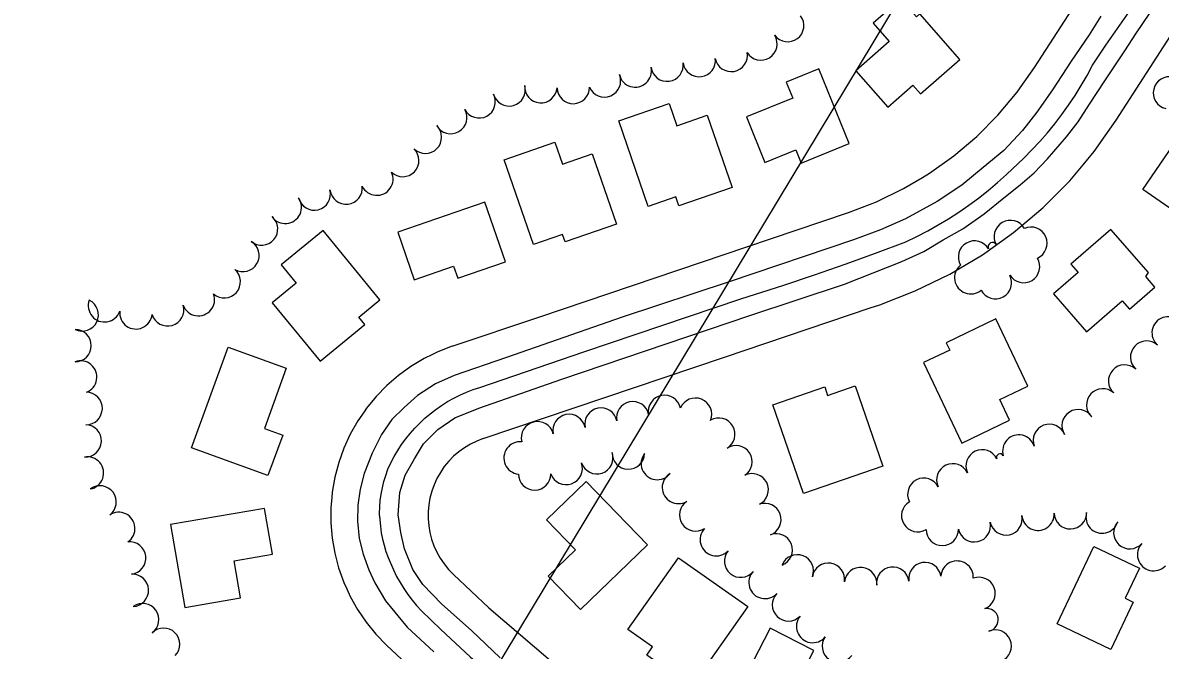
# Model space of a CAD drawing. Extents: x -25029 to 2274964, y -81170 to 687028.
# Drawn here: x -14520 to -13819, y -68060 to -67673 of the extents above; entities that cross this region are included whole.
import ezdxf

# ---------------------------------------------------------------- set-up
doc = ezdxf.new("R2010")
doc.units = 0
for name, color, linetype in [('81911BEA - RW_X_Fee_RW', 7, 'Continuous'), ('BLDG', 7, 'Continuous'), ('GE_X_CL_2000', 7, 'Continuous'), ('ROAD', 7, 'Continuous'), ('SC_Scratch18', 7, 'Continuous'), ('TREES', 7, 'Continuous')]:
    doc.layers.add(name, color=color, linetype=linetype)

msp = doc.modelspace()

# ---------------------------------------------------------------- linework, layer by layer
at = {"layer": '81911BEA - RW_X_Fee_RW'}
for p, q in [((-13896.65, -67700.21), (-13861.03, -67645.02)), ((-13846.21, -67732.72), (-13810.62, -67677.55)), ((-14233.03, -68033.29), (-14254.84, -68012.7))]:
    msp.add_line(p, q, dxfattribs=at)
for points in [[(-14011.27, -67789.58), (-13993.99, -67782.93), (-13977.34, -67774.85), (-13965.69, -67767.93), (-13961.43, -67765.4), (-13946.37, -67754.64), (-13932.27, -67742.66), (-13919.22, -67729.53), (-13907.32, -67715.35), (-13905.43, -67712.67), (-13896.65, -67700.21)], [(-13992.07, -67846.43), (-13970.09, -67837.96), (-13948.9, -67827.68), (-13928.65, -67815.65), (-13925.79, -67813.61), (-13909.48, -67801.96), (-13891.53, -67786.71), (-13874.92, -67770), (-13866.68, -67760.18), (-13859.78, -67751.96), (-13846.21, -67732.72)], [(-14255.71, -67872.11), (-14201.55, -67853.83), (-14130.49, -67829.84), (-14059.43, -67805.84), (-14011.27, -67789.58)], [(-14236.52, -67928.96), (-14087.83, -67878.76), (-13997.83, -67848.37), (-13992.07, -67846.43)], [(-14255.71, -67872.11), (-14264.52, -67875.51), (-14267.81, -67877.12), (-14273, -67879.66), (-14281.09, -67884.51), (-14288.74, -67890.04), (-14295.88, -67896.2), (-14302.47, -67902.95), (-14308.46, -67910.25), (-14309.95, -67912.42), (-14313.8, -67918.03), (-14318.46, -67926.24), (-14322.39, -67934.81), (-14325.57, -67943.7), (-14327.99, -67952.82), (-14329.61, -67962.12), (-14329.91, -67965.6), (-14330.42, -67971.52), (-14330.43, -67980.95), (-14329.63, -67990.36), (-14328.03, -67999.66), (-14325.63, -68008.78), (-14322.47, -68017.67), (-14320.66, -68021.63), (-14318.55, -68026.26), (-14313.91, -68034.47), (-14308.58, -68042.26), (-14302.61, -68049.57), (-14296.03, -68056.33)], [(-14236.52, -67928.96), (-14240.52, -67930.51), (-14244.38, -67932.39), (-14248.06, -67934.6), (-14251.53, -67937.11), (-14254.78, -67939.91), (-14257.78, -67942.98), (-14260.5, -67946.3), (-14262.92, -67949.83), (-14265.04, -67953.56), (-14266.83, -67957.46), (-14268.28, -67961.5), (-14269.37, -67965.65), (-14270.11, -67969.87), (-14270.48, -67974.15), (-14270.48, -67978.43), (-14270.12, -67982.71), (-14269.39, -67986.94), (-14268.3, -67991.08), (-14266.86, -67995.13), (-14265.08, -67999.03), (-14262.97, -68002.76), (-14260.55, -68006.3), (-14257.84, -68009.62), (-14254.84, -68012.7)], [(-14233.03, -68033.29), (-14195.03, -68065.85), (-14184.21, -68075.12), (-14131.6, -68112.09), (-14117.15, -68120.29), (-14075.69, -68143.84)], [(-14274.21, -68076.92), (-14283.53, -68068.13), (-14296.03, -68056.33)]]:
    msp.add_lwpolyline(points, dxfattribs=at)
at = {"layer": 'BLDG'}
for points in [[(-13987.09, -67724.6), (-13971.61, -67711), (-13966.8, -67716.48), (-13942.65, -67695.25), (-13967.31, -67667.2), (-13969.34, -67668.98), (-13979.08, -67657.9), (-13996.13, -67672.9), (-13986.25, -67684.14), (-14006.79, -67702.19)], [(-14062.79, -67758.78), (-14043.77, -67751.05), (-14040.49, -67759.13), (-14010.8, -67747.07), (-14029.48, -67701.07), (-14049.67, -67709.27), (-14045.67, -67719.12), (-14074.19, -67730.7)], [(-14121.77, -67722.41), (-14117.07, -67736.06), (-14098.43, -67729.64), (-14083.08, -67774.17), (-14115.88, -67785.47), (-14117.77, -67779.99), (-14134.72, -67785.83), (-14152.88, -67733.13)], [(-13811.08, -67748.15), (-13806.89, -67751.05), (-13795.6, -67734.72), (-13769.65, -67752.67), (-13799.76, -67796.21), (-13829.9, -67775.36)], [(-14192.27, -67746.3), (-14187.62, -67759.81), (-14169.32, -67753.5), (-14154.37, -67796.87), (-14186.03, -67807.78), (-14187.59, -67803.26), (-14205.49, -67809.43), (-14223.53, -67757.07)], [(-14279.04, -67831.1), (-14254.74, -67822.73), (-14252.19, -67830.13), (-14222.78, -67820), (-14235.46, -67783.19), (-14289.17, -67801.7)], [(-14361.07, -67821.78), (-14351.78, -67833.15), (-14366.59, -67845.26), (-14337.13, -67881.31), (-14309.46, -67858.71), (-14313.29, -67854.03), (-14300.34, -67843.44), (-14335.26, -67800.69)], [(-13874.18, -67821.51), (-13869.77, -67826.56), (-13884.85, -67839.71), (-13864.47, -67863.1), (-13842.55, -67843.99), (-13838.01, -67849.21), (-13822.42, -67835.62), (-13828.07, -67829.14), (-13826.35, -67826.66), (-13849.56, -67800.04)], [(-13911.97, -67917.69), (-13918.06, -67904.97), (-13900.7, -67896.67), (-13920.49, -67855.25), (-13951.06, -67869.86), (-13948.89, -67874.39), (-13965.12, -67882.15), (-13941.4, -67931.75)], [(-14357.91, -67885.68), (-14371.43, -67922.74), (-14360.11, -67926.87), (-14369.22, -67951.83), (-14416.31, -67934.65), (-14393.68, -67872.63)], [(-14025.95, -67897.1), (-14024.15, -67902.33), (-14007.24, -67896.5), (-13990.17, -67946.03), (-14039.04, -67962.87), (-14057.91, -67908.11)], [(-14172.97, -67955.37), (-14135.2, -67994.5), (-14176.57, -68034.42), (-14196.46, -68013.81), (-14179.67, -67997.61), (-14197.55, -67979.09)], [(-14420.5, -68033.1), (-14386.09, -68027.19), (-14390.03, -68004.27), (-14366.46, -68000.23), (-14371.29, -67972.08), (-14429.27, -67982.03)], [(-13831.96, -68008.81), (-13840.8, -68027.41), (-13835.74, -68029.81), (-13849.61, -68059.01), (-13882.73, -68043.28), (-13860.01, -67995.47)], [(-14073.36, -68032.46), (-14108.01, -68081.83), (-14135.58, -68062.48), (-14132.07, -68057.49), (-14147.28, -68046.81), (-14116.14, -68002.44)], [(-14038.96, -68118.65), (-14026.82, -68094.99), (-14045.83, -68085.24), (-14032.71, -68059.67), (-14059.66, -68045.84), (-14084.92, -68095.08)]]:
    msp.add_lwpolyline(points, close=True, dxfattribs=at)
at = {"layer": 'GE_X_CL_2000'}
for points in [[(-14300.26, -67977.87), (-14300.35, -67975.15), (-14300.25, -67971.17), (-14299.94, -67967.21), (-14299.42, -67963.26), (-14298.69, -67959.35), (-14297.75, -67955.48), (-14296.6, -67951.67), (-14295.25, -67947.93), (-14293.42, -67943.99), (-14291.41, -67940.13), (-14289.21, -67936.38), (-14286.84, -67932.74), (-14284.29, -67929.22), (-14281.58, -67925.83), (-14278.7, -67922.56), (-14275.68, -67919.44), (-14272.5, -67916.47), (-14269.19, -67913.66), (-14265.75, -67911.01), (-14262.18, -67908.53), (-14258.5, -67906.22), (-14254.71, -67904.09), (-14250.82, -67902.15), (-14246.85, -67900.39), (-14242.79, -67898.83), (-14238.66, -67897.47), (-14174.56, -67875.6), (-14077.6, -67842.77), (-14051.2, -67834.32), (-14032.26, -67827.96), (-14013.39, -67821.39), (-13994.59, -67814.62), (-13975.87, -67807.65), (-13969.12, -67804.41), (-13962.48, -67800.96), (-13955.95, -67797.3), (-13949.54, -67793.43), (-13943.25, -67789.37), (-13937.1, -67785.11), (-13931.08, -67780.66), (-13925.2, -67776.02), (-13919.47, -67771.2), (-13913.9, -67766.2), (-13903.29, -67756.11), (-13898.25, -67751.03), (-13893.37, -67745.78), (-13888.66, -67740.39), (-13884.13, -67734.85), (-13879.78, -67729.16), (-13875.61, -67723.34), (-13871.62, -67717.4), (-13867.83, -67711.32), (-13864.23, -67705.13), (-13860.83, -67698.83), (-13852.57, -67686.35), (-13844.1, -67674.01), (-13835.44, -67661.8)], [(-14300.26, -67977.87), (-14300.23, -67979.13), (-14299.89, -67983.09), (-14299.35, -67987.03), (-14298.59, -67990.94), (-14297.62, -67994.8), (-14296.45, -67998.6), (-14295.07, -68002.33), (-14291.8, -68010.02), (-14289.89, -68013.96), (-14287.79, -68017.79), (-14285.5, -68021.52), (-14283.03, -68025.13), (-14280.38, -68028.61), (-14277.56, -68031.96), (-14274.58, -68035.16), (-14262.65, -68046.81), (-14253.68, -68055.23), (-14244.54, -68063.47), (-14235.24, -68071.51), (-14225.77, -68079.36), (-14216.13, -68087.02), (-14200.97, -68099.03), (-14184.95, -68111.31)]]:
    msp.add_lwpolyline(points, dxfattribs=at)
at = {"layer": 'ROAD'}
for points in [[(-13855.8, -67668.52), (-13863.01, -67679.99), (-13873.95, -67696.22), (-13885.57, -67713.94), (-13895.22, -67727.74), (-13904.09, -67739.02), (-13915.51, -67751.33), (-13928.34, -67761.94), (-13941.32, -67772.7), (-13956.66, -67782.75), (-13976.07, -67793.49), (-13991.56, -67800.36), (-14008.11, -67806.4), (-14084.91, -67832.27), (-14150.85, -67854.14), (-14222.05, -67878.92), (-14254.34, -67890.01), (-14265.88, -67895.16), (-14277.04, -67902.49), (-14285.24, -67909.81), (-14292.93, -67917.29), (-14299.29, -67926.4), (-14305.06, -67938.04), (-14309.84, -67950.51), (-14312.31, -67960.21), (-14313.77, -67970.15), (-14313.93, -67979.91), (-14312.95, -67990.55), (-14310.5, -68000.23), (-14306.97, -68009.92), (-14303.4, -68018.03), (-14296.65, -68029.11), (-14283.37, -68045.25), (-14266.89, -68060.39)], [(-14226.06, -68064.17), (-14243.81, -68047.27), (-14262, -68031.15), (-14273.65, -68019.02), (-14279.86, -68009.62), (-14284.98, -67996.92), (-14287.35, -67986.89), (-14289.04, -67976.01), (-14287.85, -67962.23), (-14284.56, -67951.47), (-14278.83, -67941.48), (-14273.41, -67932.21), (-14264.45, -67923.46), (-14254.02, -67916.12), (-14239.27, -67910.25), (-14188.04, -67892.44), (-14072.17, -67853.03), (-14013.82, -67833.88), (-13978.5, -67819.82), (-13964.84, -67813.71), (-13952.89, -67806.54), (-13940.87, -67799.6), (-13927.57, -67790.37), (-13915.48, -67780.61), (-13905.39, -67772.46), (-13896.9, -67765.14), (-13888.67, -67756.52), (-13876.86, -67742.92), (-13869.63, -67733.76), (-13862.65, -67722.72), (-13853.34, -67708.34), (-13840.91, -67689.98), (-13834.08, -67679.37), (-13825.54, -67666.71)]]:
    msp.add_lwpolyline(points, dxfattribs=at)
at = {"layer": 'SC_Scratch18'}
msp.add_line((-12949.9, -65949.35), (-15781.15, -70645.51), dxfattribs=at)
at = {"layer": 'TREES'}
for centre, radius, start, end in [((-14048.8, -67674.35), 10, 216.88403, 36.88403), ((-14065.28, -67685.65), 10, 211.98517, 31.98517), ((-14123.15, -67698.71), 10, 187.97774, 7.97774), ((-14103.34, -67695.93), 10, 187.97774, 7.97774), ((-14083.6, -67692.75), 10, 190.3525, 10.3525), ((-14161.77, -67708.43), 10, 202.78804, 22.78804), ((-14142.8, -67702.32), 10, 192.88609, 12.88609), ((-14220.56, -67713.96), 10, 195.54874, 15.54874), ((-14200.95, -67712), 10, 175.85475, 355.85475), ((-13813.36, -67715.85), 10, 76.42301, 256.42301), ((-14239.03, -67721.34), 10, 207.99884, 27.99884), ((-14180.98, -67712.51), 10, 181.21886, 1.21886), ((-14256.51, -67731.03), 10, 210.01102, 30.01102), ((-14272.17, -67743.18), 10, 225.58548, 45.58548), ((-14286.12, -67757.51), 10, 225.98261, 45.98261), ((-14302.09, -67769.02), 10, 205.57267, 25.57267), ((-14321.04, -67774.52), 10, 186.78554, 6.78554), ((-14358.52, -67786.41), 10, 215.12532, 35.12532), ((-14340.66, -67778.18), 10, 194.34968, 14.34968), ((-14373.18, -67799.78), 10, 229.60548, 49.60548), ((-13911.51, -67804.45), 10, 30.29799, 210.29799), ((-13898.85, -67808.55), 10, 293.74192, 113.74192), ((-14384.65, -67816.07), 10, 240.12215, 60.12215), ((-13933.59, -67817.08), 10, 30.07118, 210.07118), ((-13922.54, -67810.78), 2.72, 28.29262, 208.29262), ((-13935.89, -67829.82), 10, 129.45075, 309.45075), ((-13903.36, -67822.92), 10, 211.42391, 31.42391), ((-14396.19, -67832.29), 10, 229.01579, 49.01579), ((-13920.71, -67832.84), 10, 208.04368, 28.04368), ((-14483.76, -67852.69), 10, 244.1346, 64.1346), ((-14470, -67847.11), 10, 160.00425, 340.00425), ((-14412.12, -67843.31), 10, 200.35143, 20.35143), ((-14450.65, -67851.47), 10, 174.61164, 354.61164), ((-14431.09, -67849.6), 10, 196.31104, 16.31104), ((-13814.2, -67863.83), 10, 49.43821, 229.43821), ((-14488.15, -67871.69), 10, 269.82176, 89.82176), ((-13827.47, -67878.79), 10, 47.41364, 227.41364), ((-14484.69, -67891.06), 10, 290.47677, 110.47677), ((-13841, -67893.52), 10, 47.41364, 227.41364), ((-14481.32, -67910.42), 10, 269.2264, 89.2264), ((-13854.53, -67908.24), 10, 47.41364, 227.41364), ((-14144.31, -67916.15), 10, 11.37354, 191.37354), ((-14124.7, -67912.2), 10, 11.37354, 191.37354), ((-14105.63, -67913.99), 10, 337.95394, 157.95394), ((-14183.52, -67924.04), 10, 11.37354, 191.37354), ((-14163.92, -67920.09), 10, 11.37354, 191.37354), ((-13869.7, -67921.03), 10, 32.85936, 212.85936), ((-14481.9, -67930.41), 10, 267.47419, 87.47419), ((-14203.02, -67928.49), 10, 14.34002, 194.34002), ((-14091.27, -67926.35), 10, 300.57293, 120.57293), ((-13887.41, -67930.1), 10, 21.36404, 201.36404), ((-13906.28, -67936.69), 10, 17.13532, 197.13532), ((-14213.75, -67940.91), 10, 84.01679, 264.01679), ((-14080.67, -67943.3), 10, 303.49261, 123.49261), ((-13928.89, -67945.85), 10, 25.47245, 205.47245), ((-14480.54, -67950.24), 10, 280.38799, 100.38799), ((-14166.48, -67940.79), 10, 198.96045, 18.96045), ((-14147.03, -67937.88), 10, 178.03754, 358.03754), ((-14129.16, -67944.38), 10, 141.96802, 321.96802), ((-13917.85, -67940.6), 2.23, 25.47245, 205.47245), ((-14185.36, -67947.38), 10, 199.53866, 19.53866), ((-13946.95, -67954.46), 10, 25.47245, 205.47245), ((-14204.79, -67950.79), 10, 180.37466, 0.37466), ((-14116.15, -67959.12), 10, 120.91872, 300.91872), ((-14070.68, -67960.58), 10, 296.57252, 116.57252), ((-13964.86, -67963.34), 10, 27.26336, 207.26336), ((-14472.76, -67968.09), 10, 306.68128, 126.68128), ((-14105.51, -67976.05), 10, 123.37039, 303.37039), ((-14062.83, -67978.94), 10, 289.72324, 109.72324), ((-13968.62, -67976.5), 10, 120.87446, 300.87446), ((-14461.2, -67984.41), 10, 303.96042, 123.96043), ((-13914.18, -67978.49), 10, 192.31377, 12.31377), ((-13894.44, -67975.63), 10, 184.17262, 4.17262), ((-13874.47, -67974.71), 10, 181.09609, 1.09609), ((-13854.9, -67977.41), 10, 163.16323, 343.16323), ((-14092.77, -67991.31), 10, 136.35133, 316.35133), ((-13953.49, -67984.98), 10, 180.57082, 0.57082), ((-13933.72, -67982.75), 10, 192.31377, 12.31377), ((-13837.88, -67986.99), 10, 138.07647, 318.07647), ((-14055.83, -67997.67), 10, 291.24102, 111.24102), ((-14454.5, -68002.64), 10, 276.39624, 96.39624), ((-14077.82, -68004.56), 10, 140.53109, 320.53109), ((-13823.19, -68000.55), 10, 136.52005, 316.52005), ((-14042.88, -68010.59), 10, 338.95021, 158.95021), ((-14023.67, -68015.74), 10, 351.00784, 171.00784), ((-13964.19, -68015.34), 10, 9.17031, 189.17031), ((-13944.34, -68014.45), 10, 355.96215, 175.96215), ((-14452.83, -68022.56), 10, 273.17382, 93.17382), ((-14062.75, -68017.7), 10, 137.28858, 317.28858), ((-14003.85, -68018.37), 10, 353.86377, 173.86377), ((-13983.98, -68018.19), 10, 7.20872, 187.20872), ((-13930.81, -68024.5), 10, 290.86295, 110.86295), ((-14048.28, -68031.51), 10, 135.41925, 315.41925), ((-14446.48, -68040.69), 10, 305.44296, 125.44296), ((-13926, -68040.74), 7.01, 280.26378, 100.26378), ((-14033.41, -68044.86), 10, 140.7277, 320.7277), ((-14433.53, -68055.83), 10, 315.66789, 135.66789), ((-13920.89, -68056.87), 10, 292.67096, 112.67096), ((-14017.5, -68056.96), 10, 144.75873, 324.75873)]:
    msp.add_arc(centre, radius, start, end, dxfattribs=at)

doc.saveas('drawing.dxf')
